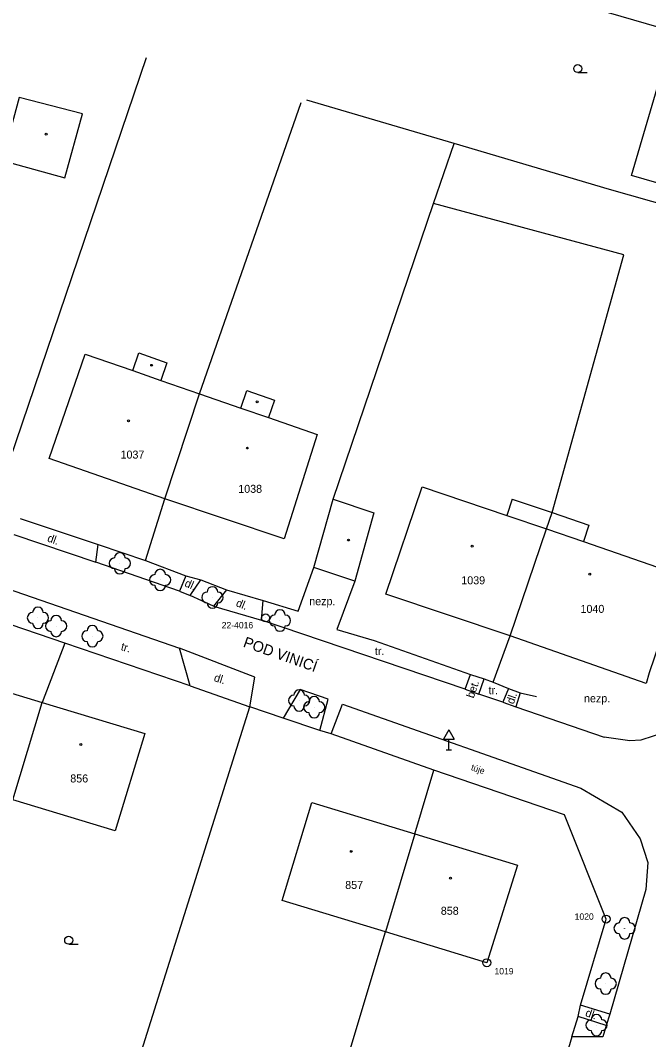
# Model space of a CAD drawing. Extents: x -794191 to -788944, y -1117087 to -1105044.
# Drawn here: x -791612.2 to -791553.4, y -1109433.4 to -1109337.9 of the extents above; entities that cross this region are included whole.
import ezdxf

# ---------------------------------------------------------------- set-up
doc = ezdxf.new("R2010")
doc.units = 0
for name, color, linetype in [('Doplněk polohopisu', 7, 'Continuous'), ('Doplňkové značky', 7, 'Continuous'), ('Hranice - ploty_ zdi', 7, 'Continuous'), ('Komunikace', 7, 'Continuous'), ('Názvy ulic_ silnic_ žel_', 7, 'Continuous'), ('Pomocné popisy', 7, 'Continuous'), ('Stavební objekty', 7, 'Continuous'), ('temporary_level_1', 7, 'Continuous'), ('Zeleň', 7, 'Continuous'), ('Značky druhů budov', 7, 'Continuous'), ('Značky druhů pozemků', 7, 'Continuous'), ('Čísla popisná', 7, 'Continuous')]:
    doc.layers.add(name, color=color, linetype=linetype)

msp = doc.modelspace()

# ---------------------------------------------------------------- linework, layer by layer
at = {"layer": 'Doplněk polohopisu'}
for p, q in [((-791612.84, -1109386.09), (-791605.16, -1109388.69)), ((-791597.33, -1109391.38), (-791596.34, -1109391.81)), ((-791594.15, -1109392.8), (-791589.65, -1109394.1)), ((-791570.57, -1109400.59), (-791569.28, -1109401.04)), ((-791567.04, -1109401.81), (-791565.8, -1109402.24)), ((-791557, -1109431.03), (-791559.74, -1109430.18)), ((-791557.34, -1109432.11), (-791559.96, -1109431.24))]:
    msp.add_line(p, q, dxfattribs=at)
for points in [[(-791590.75, -1109402.23), (-791590.28, -1109399.44), (-791597.34, -1109396.74)], [(-791565.42, -1109400.92), (-791565.8, -1109402.24), (-791557.53, -1109405.08)]]:
    msp.add_lwpolyline(points, dxfattribs=at)
at = {"layer": 'Doplňkové značky'}
for p, q in [((-791572.08, -1109404.384), (-791572.58, -1109405.25)), ((-791572.08, -1109404.384), (-791571.58, -1109405.25)), ((-791572.58, -1109405.25), (-791571.58, -1109405.25)), ((-791572.08, -1109406.25), (-791572.08, -1109405.25)), ((-791572.33, -1109406.25), (-791571.83, -1109406.25))]:
    msp.add_line(p, q, dxfattribs=at)
at = {"layer": 'Hranice - ploty_ zdi'}
for p, q in [((-791536.16, -1109343.3), (-791571.61, -1109332.97)), ((-791614.78, -1109383.66), (-791600.41, -1109341.39)), ((-791595.45, -1109372.89), (-791585.92, -1109345.6)), ((-791571.6, -1109349.43), (-791585.38, -1109345.39)), ((-791557.02, -1109353.74), (-791571.6, -1109349.43)), ((-791537.54, -1109359.35), (-791557.02, -1109353.74)), ((-791555.68, -1109359.86), (-791573.52, -1109355.07)), ((-791562.42, -1109384.03), (-791555.68, -1109359.86)), ((-791600.5, -1109388.51), (-791598.7, -1109382.73)), ((-791612.25, -1109384.59), (-791604.94, -1109387.01)), ((-791604.94, -1109387.01), (-791600.5, -1109388.51)), ((-791600.5, -1109388.51), (-791596.72, -1109389.97)), ((-791596.72, -1109389.97), (-791595.34, -1109390.33)), ((-791586.21, -1109393.28), (-791584.75, -1109389.17)), ((-791595.34, -1109390.33), (-791592.93, -1109391.26)), ((-791580.91, -1109390.45), (-791582.57, -1109394.99)), ((-791592.93, -1109391.26), (-791589.48, -1109392.28)), ((-791608.08, -1109396.26), (-791618.25, -1109392.78)), ((-791589.48, -1109392.28), (-791586.21, -1109393.28)), ((-791582.57, -1109394.99), (-791579.09, -1109396.02)), ((-791567.92, -1109399.92), (-791566.33, -1109395.59)), ((-791608.08, -1109396.26), (-791610.19, -1109401.82)), ((-791596.32, -1109400.28), (-791608.08, -1109396.26)), ((-791579.09, -1109396.02), (-791570.07, -1109399.19)), ((-791570.07, -1109399.19), (-791568.79, -1109399.61)), ((-791596.32, -1109400.28), (-791590.75, -1109402.23)), ((-791566.51, -1109400.5), (-791565.42, -1109400.92)), ((-791565.42, -1109400.92), (-791563.87, -1109401.25)), ((-791602.57, -1109439.83), (-791590.75, -1109402.23)), ((-791587.61, -1109403.31), (-791590.75, -1109402.23)), ((-791584.19, -1109404.46), (-791587.61, -1109403.31)), ((-791583.12, -1109404.76), (-791584.19, -1109404.46)), ((-791573.5, -1109408.17), (-791583.12, -1109404.76)), ((-791575.29, -1109414.14), (-791573.5, -1109408.17)), ((-791561.24, -1109412.34), (-791573.5, -1109408.17)), ((-791557.36, -1109422.12), (-791561.24, -1109412.34)), ((-791559.74, -1109430.18), (-791557.36, -1109422.12)), ((-791584.78, -1109445.88), (-791578.03, -1109423.32)), ((-791559.96, -1109431.24), (-791559.74, -1109430.18)), ((-791560.57, -1109433.17), (-791559.96, -1109431.24)), ((-791560.57, -1109433.17), (-791561.55, -1109436.54))]:
    msp.add_line(p, q, dxfattribs=at)
for points in [[(-791582.92, -1109382.76), (-791573.52, -1109355.07), (-791571.6, -1109349.43)], [(-791568.79, -1109399.61), (-791567.92, -1109399.92), (-791566.51, -1109400.5)]]:
    msp.add_lwpolyline(points, dxfattribs=at)
at = {"layer": 'Komunikace'}
for p, q in [((-791616.98, -1109389.95), (-791597.34, -1109396.74)), ((-791596.32, -1109400.28), (-791597.34, -1109396.74)), ((-791570.57, -1109400.59), (-791570.07, -1109399.19)), ((-791569.28, -1109401.04), (-791568.79, -1109399.61)), ((-791566.51, -1109400.5), (-791567.04, -1109401.81)), ((-791586.01, -1109400.62), (-791587.61, -1109403.31)), ((-791583.4, -1109401.53), (-791586.01, -1109400.62)), ((-791584.19, -1109404.46), (-791583.4, -1109401.53)), ((-791567.04, -1109401.81), (-791569.28, -1109401.04)), ((-791583.12, -1109404.76), (-791582.05, -1109401.97)), ((-791582.05, -1109401.97), (-791559.73, -1109409.87)), ((-791555.13, -1109405.43), (-791557.53, -1109405.08)), ((-791554.1, -1109405.36), (-791555.13, -1109405.43)), ((-791551.78, -1109404.61), (-791554.1, -1109405.36)), ((-791559.73, -1109409.87), (-791555.88, -1109412.1)), ((-791555.88, -1109412.1), (-791554.15, -1109414.61)), ((-791554.15, -1109414.61), (-791553.43, -1109416.81)), ((-791553.43, -1109416.81), (-791553.62, -1109419.36)), ((-791553.62, -1109419.36), (-791557, -1109431.03)), ((-791557, -1109431.03), (-791557.34, -1109432.11)), ((-791557.34, -1109432.11), (-791557.66, -1109433.17)), ((-791557.66, -1109433.17), (-791560.57, -1109433.17))]:
    msp.add_line(p, q, dxfattribs=at)
for points in [[(-791596.72, -1109389.97), (-791597.33, -1109391.38), (-791605.16, -1109388.69), (-791604.94, -1109387.01)], [(-791592.93, -1109391.26), (-791594.15, -1109392.8), (-791596.34, -1109391.81), (-791595.34, -1109390.33)], [(-791570.57, -1109400.59), (-791589.65, -1109394.1), (-791589.48, -1109392.28)]]:
    msp.add_lwpolyline(points, dxfattribs=at)
at = {"layer": 'Stavební objekty'}
for p, q in [((-791554.97, -1109352.43), (-791551.87, -1109341.9)), ((-791545.27, -1109355.3), (-791554.97, -1109352.43)), ((-791601.71, -1109370.73), (-791601.13, -1109369.05)), ((-791601.13, -1109369.05), (-791598.5, -1109369.99)), ((-791609.55, -1109378.95), (-791606.18, -1109369.18)), ((-791598.5, -1109369.99), (-791599.07, -1109371.64)), ((-791598.7, -1109382.73), (-791595.45, -1109372.89)), ((-791591.58, -1109374.23), (-791591.01, -1109372.6)), ((-791591.01, -1109372.6), (-791588.41, -1109373.49)), ((-791588.41, -1109373.49), (-791588.98, -1109375.13)), ((-791584.42, -1109376.71), (-791587.53, -1109386.49)), ((-791577.99, -1109391.66), (-791574.6, -1109381.62)), ((-791584.75, -1109389.17), (-791582.92, -1109382.76)), ((-791582.92, -1109382.76), (-791579.13, -1109384.05)), ((-791566.14, -1109382.77), (-791566.66, -1109384.31)), ((-791579.13, -1109384.05), (-791580.91, -1109390.45)), ((-791562.94, -1109385.56), (-791562.42, -1109384.03)), ((-791558.96, -1109385.2), (-791559.48, -1109386.73)), ((-791566.33, -1109395.59), (-791562.94, -1109385.56)), ((-791580.91, -1109390.45), (-791584.75, -1109389.17)), ((-791612.95, -1109410.94), (-791610.19, -1109401.82)), ((-791600.58, -1109404.74), (-791603.36, -1109413.86)), ((-791587.7, -1109420.37), (-791584.92, -1109411.21)), ((-791575.29, -1109414.14), (-791578.03, -1109423.32)), ((-791565.64, -1109417.08), (-791568.53, -1109426.21)), ((-791578.03, -1109423.32), (-791587.7, -1109420.37)), ((-791568.53, -1109426.21), (-791578.03, -1109423.32))]:
    msp.add_line(p, q, dxfattribs=at)
msp.add_lwpolyline([(-791612.34, -1109345.13), (-791613.95, -1109351.03), (-791608.08, -1109352.65), (-791606.41, -1109346.67)], close=True, dxfattribs=at)
for points in [[(-791606.18, -1109369.18), (-791601.71, -1109370.73), (-791599.07, -1109371.64), (-791595.45, -1109372.89), (-791591.58, -1109374.23), (-791588.98, -1109375.13), (-791584.42, -1109376.71)], [(-791587.53, -1109386.49), (-791598.7, -1109382.73), (-791609.55, -1109378.95)], [(-791574.6, -1109381.62), (-791566.66, -1109384.31), (-791562.94, -1109385.56)], [(-791566.14, -1109382.77), (-791562.42, -1109384.03), (-791558.96, -1109385.2)], [(-791562.94, -1109385.56), (-791559.48, -1109386.73), (-791550.19, -1109389.95)], [(-791550.19, -1109389.95), (-791550.46, -1109390.62), (-791553.31, -1109399.04), (-791553.61, -1109400.05)], [(-791553.61, -1109400.05), (-791566.33, -1109395.59), (-791577.99, -1109391.66)], [(-791619.87, -1109398.88), (-791610.19, -1109401.82), (-791600.58, -1109404.74)], [(-791603.36, -1109413.86), (-791612.95, -1109410.94), (-791622.69, -1109407.97)], [(-791584.92, -1109411.21), (-791575.29, -1109414.14), (-791565.64, -1109417.08)]]:
    msp.add_lwpolyline(points, dxfattribs=at)
at = {"layer": 'temporary_level_1'}
for centre, radius in [((-791589.26, -1109393.9), 0.375), ((-791589.26, -1109393.9), 0.0005), ((-791557.36, -1109422.12), 0.375), ((-791557.36, -1109422.12), 0.0005), ((-791568.53, -1109426.21), 0.375), ((-791568.53, -1109426.21), 0.0005)]:
    msp.add_circle(centre, radius, dxfattribs=at)
at = {"layer": 'Zeleň'}
for centre in [(-791602.92, -1109388.78), (-791599.14, -1109390.34), (-791594.24, -1109391.98), (-791610.59, -1109393.89), (-791608.88, -1109394.66), (-791587.91, -1109394.15), (-791605.49, -1109395.61), (-791586.11, -1109401.64), (-791584.71, -1109402.27), (-791555.62, -1109422.99), (-791557.39, -1109428.17), (-791558.25, -1109432.06)]:
    msp.add_circle(centre, 0.0005, dxfattribs=at)
for centre, start, end in [((-791602.92, -1109388.28), 0, 179.99999), ((-791603.42, -1109388.78), 89.99999, 269.99999), ((-791602.42, -1109388.78), 270, 89.99999), ((-791602.92, -1109389.28), 179.99999, 359.99999), ((-791599.64, -1109390.34), 89.99999, 269.99999), ((-791599.14, -1109389.84), 0, 179.99999), ((-791598.64, -1109390.34), 270, 89.99999), ((-791599.14, -1109390.84), 179.99999, 359.99999), ((-791594.24, -1109391.48), 0, 179.99999), ((-791594.74, -1109391.98), 89.99999, 269.99999), ((-791593.74, -1109391.98), 270, 89.99999), ((-791610.59, -1109393.39), 0, 179.99999), ((-791594.24, -1109392.48), 179.99999, 359.99999), ((-791611.09, -1109393.89), 89.99999, 269.99999), ((-791610.09, -1109393.89), 270, 89.99999), ((-791608.88, -1109394.16), 0, 179.99999), ((-791588.41, -1109394.15), 89.99999, 269.99999), ((-791587.91, -1109393.65), 0, 179.99999), ((-791587.41, -1109394.15), 270, 89.99999), ((-791610.59, -1109394.39), 179.99999, 359.99999), ((-791609.38, -1109394.66), 89.99999, 269.99999), ((-791608.38, -1109394.66), 270, 89.99999), ((-791605.49, -1109395.11), 0, 179.99999), ((-791587.91, -1109394.65), 179.99999, 359.99999), ((-791608.88, -1109395.16), 179.99999, 359.99999), ((-791605.99, -1109395.61), 89.99999, 269.99999), ((-791604.99, -1109395.61), 270, 89.99999), ((-791605.49, -1109396.11), 179.99999, 359.99999), ((-791586.61, -1109401.64), 89.99999, 269.99999), ((-791586.11, -1109401.14), 0, 179.99999), ((-791585.61, -1109401.64), 270, 89.99999), ((-791584.71, -1109401.77), 0, 179.99999), ((-791586.11, -1109402.14), 179.99999, 359.99999), ((-791585.21, -1109402.27), 89.99999, 269.99999), ((-791584.21, -1109402.27), 270, 89.99999), ((-791584.71, -1109402.77), 179.99999, 359.99999), ((-791556.12, -1109422.99), 89.99999, 269.99999), ((-791555.62, -1109422.49), 0, 179.99999), ((-791555.12, -1109422.99), 270, 89.99999), ((-791555.62, -1109423.49), 179.99999, 359.99999), ((-791557.39, -1109427.67), 0, 179.99999), ((-791557.89, -1109428.17), 89.99999, 269.99999), ((-791556.89, -1109428.17), 270, 89.99999), ((-791557.39, -1109428.67), 179.99999, 359.99999), ((-791558.25, -1109431.56), 0, 179.99999), ((-791558.75, -1109432.06), 89.99999, 269.99999), ((-791557.75, -1109432.06), 270, 89.99999), ((-791558.25, -1109432.56), 179.99999, 359.99999)]:
    msp.add_arc(centre, 0.5, start, end, dxfattribs=at)
at = {"layer": 'Značky druhů budov'}
for centre in [(-791609.82, -1109348.56), (-791599.94, -1109370.23), (-791590.05, -1109373.65), (-791602.1, -1109375.44), (-791590.97, -1109377.98), (-791581.49, -1109386.6), (-791569.9, -1109387.18), (-791558.89, -1109389.8), (-791606.57, -1109405.77), (-791581.23, -1109415.78), (-791571.94, -1109418.29)]:
    msp.add_circle(centre, 0.0875, dxfattribs=at)
at = {"layer": 'Značky druhů pozemků'}
for p, q in [((-791560.01, -1109342.795), (-791559.135, -1109342.795)), ((-791607.71, -1109424.485), (-791606.835, -1109424.485))]:
    msp.add_line(p, q, dxfattribs=at)
for centre in [(-791560.01, -1109342.42), (-791607.71, -1109424.11)]:
    msp.add_circle(centre, 0.375, dxfattribs=at)

# ---------------------------------------------------------------- texts
at = {"layer": 'Názvy ulic_ silnic_ žel_'}
msp.add_text('POD VINICÍ', height=1, rotation=340.53682, dxfattribs=at).set_placement((-791591.43, -1109396.58))
at = {"layer": 'Pomocné popisy'}
for s, rotation, p in [('dl.', 340.0386, (-791609.77, -1109386.71)), ('dl.', 336.29735, (-791596.91, -1109390.91)), ('dl.', 337.47943, (-791592.1, -1109392.77)), ('tr.', 344.43849, (-791602.87, -1109396.91)), ('dl.', 342.1213, (-791594.16, -1109399.8)), ('bet.', 71.25196, (-791569.77, -1109401.48)), ('dl.', 71.25196, (-791566.02, -1109402.033)), ('dl.', 340.31288, (-791559.36, -1109431.19))]:
    msp.add_text(s, height=0.75, rotation=rotation, dxfattribs=at).set_placement(p)
for s, p in [('nezp.', (-791585.17, -1109392.71)), ('tr.', (-791579.02, -1109397.38)), ('tr.', (-791568.37, -1109401.05)), ('nezp.', (-791559.42, -1109401.81))]:
    msp.add_text(s, height=0.75, dxfattribs=at).set_placement(p)
at = {"layer": 'temporary_level_1'}
for s, p in [('22-4016', (-791593.37, -1109394.88)), ('1020', (-791560.3, -1109422.19)), ('1019', (-791567.81, -1109427.31))]:
    msp.add_text(s, height=0.6, dxfattribs=at).set_placement(p)
at = {"layer": 'Zeleň'}
msp.add_text('túje', height=0.6, rotation=341.53912, dxfattribs=at).set_placement((-791570.06, -1109408.15))
at = {"layer": 'Čísla popisná'}
for s, p in [('1037', (-791602.85, -1109378.97)), ('1038', (-791591.82, -1109382.18)), ('1039', (-791570.92, -1109390.75)), ('1040', (-791559.75, -1109393.43)), ('856', (-791607.56, -1109409.32)), ('857', (-791581.8, -1109419.3)), ('858', (-791572.84, -1109421.72))]:
    msp.add_text(s, height=0.75, dxfattribs=at).set_placement(p)

doc.saveas('drawing.dxf')
